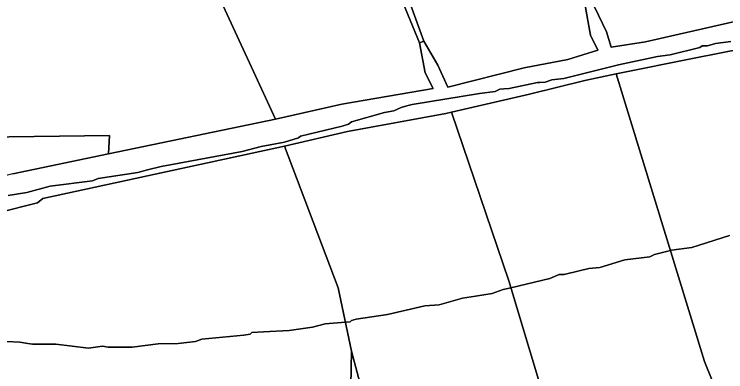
# Model space of a CAD drawing. Extents: x -477304 to -465429, y -1159113 to -1149210.
# Drawn here: x -474687.6 to -474299.9, y -1154438.1 to -1154243.2 of the extents above; entities that cross this region are included whole.
import ezdxf

# ---------------------------------------------------------------- set-up
doc = ezdxf.new("R2010")
doc.units = 0
for name, color, linetype in [('BPEJ_s', 7, 'Continuous'), ('ostatni_s', 7, 'Continuous'), ('PUPFL_s', 7, 'Continuous'), ('trav_porost_s', 7, 'Continuous')]:
    doc.layers.add(name, color=color, linetype=linetype)

msp = doc.modelspace()

# ---------------------------------------------------------------- linework, layer by layer
at = {"layer": 'BPEJ_s'}
for points in [[(-474690.88, -1154342.06), (-474680.67, -1154340.36), (-474667.92, -1154336.96), (-474644.95, -1154333.98), (-474641.76, -1154332.71), (-474620.28, -1154329.52), (-474614.97, -1154328.1), (-474607.53, -1154326.11), (-474563.3, -1154318.03), (-474553.09, -1154315.27), (-474540.33, -1154312.93), (-474532.68, -1154310.59), (-474531.61, -1154309.74), (-474508.86, -1154304.21), (-474505.46, -1154303.15), (-474503.76, -1154301.87), (-474485.9, -1154296.77), (-474480.8, -1154295.92), (-474476.75, -1154294.01), (-474473.73, -1154293.14), (-474470.8, -1154292.3), (-474434.04, -1154286.42), (-474425.51, -1154285.29), (-474422.96, -1154284.01), (-474420.87, -1154283.84), (-474417.85, -1154283.59), (-474402.54, -1154280.4), (-474401.22, -1154280.33), (-474398.29, -1154280.18), (-474394.68, -1154278.91), (-474388.08, -1154278.27), (-474358.32, -1154270.83), (-474337.05, -1154266.15), (-474330.25, -1154265.3), (-474314.09, -1154261.26), (-474312.81, -1154260.41), (-474309.83, -1154260.41), (-474305.58, -1154259.13), (-474297.08, -1154258.07)], [(-474297.08, -1154258.07), (-474305.58, -1154259.13), (-474309.83, -1154260.41), (-474312.81, -1154260.41), (-474314.09, -1154261.26), (-474330.25, -1154265.3), (-474337.05, -1154266.15), (-474358.32, -1154270.83), (-474388.08, -1154278.27), (-474394.68, -1154278.91), (-474398.29, -1154280.18), (-474401.22, -1154280.33), (-474402.54, -1154280.4), (-474417.85, -1154283.59), (-474420.87, -1154283.84), (-474422.96, -1154284.01), (-474425.51, -1154285.29), (-474434.04, -1154286.42), (-474470.8, -1154292.3), (-474473.73, -1154293.14), (-474476.75, -1154294.01), (-474480.8, -1154295.92), (-474485.9, -1154296.77), (-474503.76, -1154301.87), (-474505.46, -1154303.15), (-474508.86, -1154304.21), (-474531.61, -1154309.74), (-474532.68, -1154310.59), (-474540.33, -1154312.93), (-474553.09, -1154315.27), (-474563.3, -1154318.03), (-474607.53, -1154326.11), (-474614.97, -1154328.1), (-474620.28, -1154329.52), (-474641.76, -1154332.71), (-474644.95, -1154333.98), (-474667.92, -1154336.96), (-474680.67, -1154340.36), (-474690.88, -1154342.06)], [(-474297.92, -1154363.75), (-474318.34, -1154370.34), (-474329.4, -1154371.83), (-474330.04, -1154371.99), (-474338.75, -1154374.17), (-474341.3, -1154375.45), (-474354.91, -1154377.15), (-474368.52, -1154381.19), (-474374.48, -1154381.83), (-474379.8, -1154383.08), (-474387.99, -1154385), (-474390.64, -1154385.01), (-474395.74, -1154387.35), (-474417, -1154392.31), (-474421.26, -1154393.31), (-474427.21, -1154395.43), (-474436.16, -1154396.85), (-474443.37, -1154397.99), (-474456.13, -1154401.6), (-474463.78, -1154402.24), (-474484.2, -1154406.92), (-474501.21, -1154409.47), (-474503.76, -1154410.11), (-474504.61, -1154410.96), (-474507.06, -1154411.15), (-474518.22, -1154412.02), (-474525.02, -1154413.72), (-474537.78, -1154415.63), (-474551.8, -1154416.36), (-474558.19, -1154416.7), (-474559.05, -1154417.55), (-474562.45, -1154418.19), (-474585.41, -1154420.31), (-474588.82, -1154421.59), (-474598.17, -1154422.65), (-474609.23, -1154422.86), (-474623.26, -1154424.78), (-474636.44, -1154424.78), (-474639.42, -1154424.14), (-474647.08, -1154425.2), (-474664.94, -1154423.08), (-474677.7, -1154423.08), (-474680.23, -1154422.68), (-474684.5, -1154422.01), (-474691.64, -1154421.68)], [(-474354.91, -1154377.15), (-474341.3, -1154375.45), (-474338.75, -1154374.17), (-474330.04, -1154371.99), (-474329.4, -1154371.83), (-474318.34, -1154370.34), (-474297.92, -1154363.75)], [(-474691.64, -1154421.68), (-474684.5, -1154422.01), (-474680.23, -1154422.68), (-474677.7, -1154423.08), (-474664.94, -1154423.08), (-474647.08, -1154425.2), (-474639.42, -1154424.14), (-474636.44, -1154424.78), (-474623.26, -1154424.78), (-474609.23, -1154422.86), (-474598.17, -1154422.65), (-474588.82, -1154421.59), (-474585.41, -1154420.31), (-474562.45, -1154418.19), (-474559.05, -1154417.55), (-474558.19, -1154416.7), (-474551.8, -1154416.36), (-474537.78, -1154415.63), (-474525.02, -1154413.72), (-474518.22, -1154412.02), (-474507.06, -1154411.15), (-474504.61, -1154410.96), (-474503.76, -1154410.11), (-474501.21, -1154409.47), (-474484.2, -1154406.92), (-474463.78, -1154402.24), (-474456.13, -1154401.6), (-474443.37, -1154397.99), (-474436.16, -1154396.85), (-474427.21, -1154395.43), (-474421.26, -1154393.31), (-474417, -1154392.31), (-474395.74, -1154387.35), (-474390.64, -1154385.01), (-474387.99, -1154385), (-474379.8, -1154383.08), (-474374.48, -1154381.83), (-474368.52, -1154381.19), (-474354.91, -1154377.15)]]:
    msp.add_lwpolyline(points, dxfattribs=at)
at = {"layer": 'ostatni_s'}
for points in [[(-474464.38, -1154257.91), (-474456.82, -1154270.98), (-474451.33, -1154283), (-474409.77, -1154272.42), (-474385.94, -1154267.82), (-474369.53, -1154262.8), (-474373.54, -1154254.62), (-474377.06, -1154235.39), (-474373.62, -1154234.49), (-474364.87, -1154252.74), (-474362.42, -1154261.08), (-474343.69, -1154258.14), (-474258.23, -1154238.8)], [(-474253.56, -1154254.54), (-474316.24, -1154266.91), (-474359.65, -1154275.75), (-474376.67, -1154279.22), (-474406.76, -1154286.76), (-474449.36, -1154296.51), (-474452.42, -1154297.21), (-474506.03, -1154307.06), (-474540.23, -1154315.05), (-474671.91, -1154343.62), (-474674.85, -1154346.03), (-474696.72, -1154351.4)], [(-474688.28, -1154330.2), (-474636.13, -1154319.33), (-474545.3, -1154300.39), (-474509.1, -1154292.19), (-474459.37, -1154283.75), (-474463.75, -1154275.16), (-474466.71, -1154258.79), (-474464.38, -1154257.91)]]:
    msp.add_lwpolyline(points, dxfattribs=at)
at = {"layer": 'PUPFL_s'}
msp.add_lwpolyline([(-474504.41, -1154455.05), (-474503.73, -1154426.92), (-474495.21, -1154459.11)], dxfattribs=at)
at = {"layer": 'trav_porost_s'}
for points in [[(-474478.01, -1154220.05), (-474476.69, -1154223.64), (-474464.38, -1154257.91), (-474466.71, -1154258.79), (-474480.67, -1154224.59), (-474482.03, -1154221.06), (-474490.99, -1154200.39), (-474522.28, -1154127.63), (-474518.89, -1154127.23)], [(-474277.94, -1154178.71), (-474258.23, -1154238.8), (-474343.69, -1154258.14), (-474362.42, -1154261.08), (-474364.87, -1154252.74), (-474373.62, -1154234.49), (-474383.64, -1154205.97), (-474384.2, -1154203.29)], [(-474456.82, -1154270.98), (-474464.38, -1154257.91), (-474476.69, -1154223.64), (-474386.88, -1154203.68), (-474386.23, -1154207.49), (-474377.06, -1154235.39), (-474373.54, -1154254.62), (-474369.53, -1154262.8), (-474385.94, -1154267.82), (-474409.77, -1154272.42), (-474451.33, -1154283)], [(-474463.75, -1154275.16), (-474459.37, -1154283.75), (-474509.1, -1154292.19), (-474545.3, -1154300.39), (-474576.96, -1154231.31), (-474480.67, -1154224.59), (-474466.71, -1154258.79)], [(-474802.07, -1154335.24), (-474782.92, -1154327.15), (-474776.12, -1154322.78), (-474770.41, -1154317.73), (-474747.43, -1154291.98), (-474724.31, -1154264.62), (-474707.25, -1154243.32), (-474704.64, -1154237.67), (-474576.96, -1154231.31), (-474545.3, -1154300.39), (-474636.13, -1154319.33), (-474635.67, -1154309.31), (-474758.78, -1154310.94), (-474758.16, -1154340.39), (-474801.07, -1154339.64)], [(-474187.62, -1154489.19), (-474268.38, -1154505.44), (-474270.47, -1154493.2), (-474286.03, -1154495.93), (-474286.82, -1154493.7), (-474311.43, -1154432.5), (-474359.65, -1154275.75), (-474316.24, -1154266.91), (-474253.56, -1154254.54), (-474230.52, -1154338.67), (-474194.46, -1154460.44)], [(-474359.65, -1154275.75), (-474311.43, -1154432.5), (-474286.82, -1154493.7), (-474294.31, -1154487.22), (-474304.25, -1154463.25), (-474311.52, -1154445.18), (-474392.07, -1154463.15), (-474394.23, -1154467.83), (-474418.15, -1154388.5), (-474449.36, -1154296.51), (-474406.76, -1154286.76), (-474376.67, -1154279.22)], [(-474452.42, -1154297.21), (-474449.36, -1154296.51), (-474418.15, -1154388.5), (-474394.23, -1154467.83), (-474400.28, -1154480.75), (-474408.49, -1154491.72), (-474472.78, -1154500.68), (-474470.27, -1154508.63), (-474477.34, -1154510.48), (-474495.21, -1154459.11), (-474503.73, -1154426.92), (-474511.01, -1154392.42), (-474540.23, -1154315.05), (-474506.03, -1154307.06)], [(-474758.16, -1154340.39), (-474758.78, -1154310.94), (-474635.67, -1154309.31), (-474636.13, -1154319.33), (-474688.28, -1154330.2), (-474748.09, -1154345.04), (-474757.89, -1154349.79)]]:
    msp.add_lwpolyline(points, close=True, dxfattribs=at)
msp.add_lwpolyline([(-474752.04, -1154447.93), (-474766.79, -1154432.54), (-474777.3, -1154428.57), (-474799.2, -1154403.48), (-474794.59, -1154396.72), (-474778.99, -1154377.31), (-474764.95, -1154364.92), (-474750.55, -1154358.35), (-474743.38, -1154358.94), (-474696.72, -1154351.4), (-474674.85, -1154346.03), (-474671.91, -1154343.62), (-474540.23, -1154315.05), (-474511.01, -1154392.42), (-474503.73, -1154426.92), (-474504.41, -1154455.05)], dxfattribs=at)

doc.saveas('drawing.dxf')
